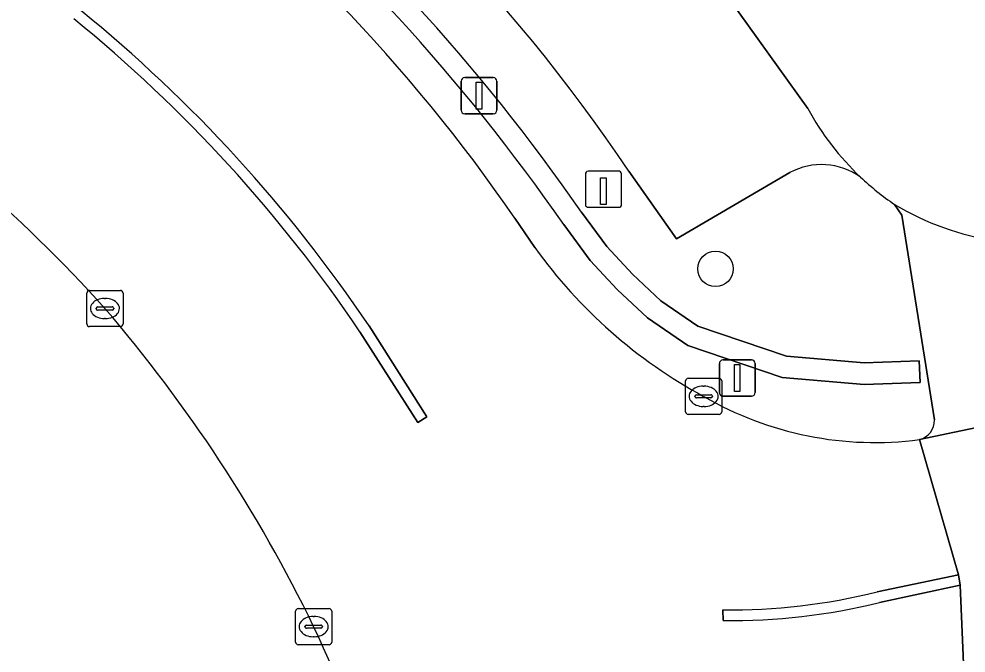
# Model space of a CAD drawing. Extents: x 162542 to 163147, y 380779 to 381521.
# Drawn here: x 162699.5 to 162725.68, y 380814.18 to 380831.72 of the extents above; entities that cross this region are included whole.
import ezdxf

# ---------------------------------------------------------------- set-up
doc = ezdxf.new("R2010")
doc.units = 0
for name, color, linetype in [('IMGEO_Berm_groen', 7, 'Continuous'), ('IMGEO_Boom', 7, 'Continuous'), ('IMGEO_Fietspad_gesloten', 7, 'Continuous'), ('IMGEO_Groenvoorziening', 7, 'Continuous'), ('IMGEO_Haag', 7, 'Continuous'), ('IMGEO_Kolk', 7, 'Continuous'), ('IMGEO_Laadpaal', 7, 'Continuous'), ('IMGEO_Lichtmast', 7, 'Continuous'), ('IMGEO_Parkeervlak_open', 7, 'Continuous'), ('IMGEO_Rijbaan_lokaal_gesloten', 7, 'Continuous'), ('IMGEO_Rijbaan_lokaal_open', 7, 'Continuous'), ('IMGEO_Rijbaan_regionaal_gesloten', 7, 'Continuous'), ('IMGEO_Verkeersbordpaal', 7, 'Continuous'), ('IMGEO_Verkeerseiland_gesloten', 7, 'Continuous'), ('IMGEO_Verkeerseiland_groen', 7, 'Continuous')]:
    doc.layers.add(name, color=color, linetype=linetype)

msp = doc.modelspace()

# ---------------------------------------------------------------- linework, layer by layer
at = {"layer": 'IMGEO_Berm_groen'}
for points in [[(162720.811, 380827.466), (162717.678, 380825.639), (162716.364, 380827.508)], [(162724.81, 380820.627), (162723.913, 380826.289), (162723.707, 380826.588)], [(162715.055, 380826.371), (162715.757, 380825.425), (162716.465, 380824.657), (162717.251, 380823.918), (162718.274, 380823.225), (162720.723, 380822.393), (162722.867, 380822.207), (162724.392, 380822.266), (162724.415, 380821.667), (162722.866, 380821.607), (162720.6, 380821.803), (162717.997, 380822.687), (162716.874, 380823.448), (162716.039, 380824.235), (162715.294, 380825.041), (162714.561, 380826.029)], [(162713.208, 380826.211), (162713.767, 380825.393)]]:
    msp.add_lwpolyline(points, dxfattribs=at)
for centre, radius, start, end in [((162670.956, 380795.852), 53.629, 34.6855, 66.2748), ((162670.975, 380795.876), 53, 34.6757, 66.2844), ((162676.134, 380800.405), 48.508, 33.9683, 55.0262), ((162675.208, 380800.119), 46.095, 34.4748, 53.6402), ((162721.691, 380825.845), 1.844, 54.2459, 118.5067), ((162727.916, 380832.785), 7.491, 226.5991, 235.8136), ((162725.022, 380833.458), 13.847, 215.6242, 241.574), ((162723.168, 380829.43), 9.426, 239.8319, 277.5039), ((162724.259, 380820.618), 0.551, 284.7381, 0.9156)]:
    msp.add_arc(centre, radius, start, end, dxfattribs=at)
at = {"layer": 'IMGEO_Boom'}
msp.add_circle((162718.758, 380824.805), 0.489, dxfattribs=at)
at = {"layer": 'IMGEO_Fietspad_gesloten'}
for points in [[(162723.707, 380826.588), (162723.913, 380826.289), (162724.81, 380820.627)], [(162724.399, 380820.085), (162727.697, 380820.777)]]:
    msp.add_lwpolyline(points, dxfattribs=at)
for centre, radius, start, end in [((162727.729, 380833.333), 7.853, 239.1964, 261.1322), ((162724.259, 380820.618), 0.551, 284.7381, 0.9156)]:
    msp.add_arc(centre, radius, start, end, dxfattribs=at)
at = {"layer": 'IMGEO_Groenvoorziening'}
msp.add_lwpolyline([(162714.561, 380826.029), (162715.294, 380825.041), (162716.039, 380824.235), (162716.874, 380823.448), (162717.997, 380822.687), (162720.6, 380821.803), (162722.866, 380821.607), (162724.415, 380821.667), (162724.392, 380822.266), (162722.867, 380822.207), (162720.723, 380822.393), (162718.274, 380823.225), (162717.251, 380823.918), (162716.465, 380824.657), (162715.757, 380825.425), (162715.055, 380826.371)], dxfattribs=at)
for centre, radius, start, end in [((162670.956, 380795.852), 53.629, 34.6855, 66.2748), ((162670.975, 380795.876), 53, 34.6757, 66.2844)]:
    msp.add_arc(centre, radius, start, end, dxfattribs=at)
at = {"layer": 'IMGEO_Haag'}
msp.add_lwpolyline([(162714.561, 380826.029), (162715.294, 380825.041), (162716.039, 380824.235), (162716.874, 380823.448), (162717.997, 380822.687), (162720.6, 380821.803), (162722.866, 380821.607), (162724.415, 380821.667), (162724.392, 380822.266), (162722.867, 380822.207), (162720.723, 380822.393), (162718.274, 380823.225), (162717.251, 380823.918), (162716.465, 380824.657), (162715.757, 380825.425), (162715.055, 380826.371)], dxfattribs=at)
for centre, radius, start, end in [((162670.956, 380795.852), 53.629, 34.6855, 66.2748), ((162670.975, 380795.876), 53, 34.6757, 66.2844)]:
    msp.add_arc(centre, radius, start, end, dxfattribs=at)
at = {"layer": 'IMGEO_Kolk'}
for p, q in [((162701.453, 380824.209), (162702.305, 380824.209)), ((162701.378, 380823.283), (162701.378, 380824.135)), ((162701.866, 380823.989), (162701.891, 380823.989)), ((162702.379, 380824.135), (162702.379, 380823.283)), ((162701.637, 380823.703), (162701.637, 380823.715)), ((162702.075, 380823.666), (162701.677, 380823.666)), ((162701.68, 380823.752), (162702.078, 380823.752)), ((162702.121, 380823.715), (162702.121, 380823.703)), ((162701.889, 380823.429), (162701.864, 380823.429)), ((162702.305, 380823.209), (162701.453, 380823.209)), ((162717.93, 380820.855), (162717.93, 380821.707)), ((162718.005, 380821.781), (162718.857, 380821.781)), ((162718.931, 380821.707), (162718.931, 380820.855)), ((162718.232, 380821.324), (162718.63, 380821.324)), ((162718.418, 380821.561), (162718.443, 380821.561)), ((162718.189, 380821.275), (162718.189, 380821.287)), ((162718.627, 380821.238), (162718.229, 380821.238)), ((162718.673, 380821.287), (162718.673, 380821.275)), ((162718.441, 380821.001), (162718.416, 380821.001)), ((162718.857, 380820.781), (162718.005, 380820.781)), ((162707.148, 380814.487), (162707.148, 380815.339)), ((162707.223, 380815.413), (162708.075, 380815.413)), ((162708.149, 380815.339), (162708.149, 380814.487)), ((162707.636, 380815.193), (162707.661, 380815.193)), ((162707.407, 380814.907), (162707.407, 380814.919)), ((162707.845, 380814.87), (162707.447, 380814.87)), ((162707.45, 380814.956), (162707.848, 380814.956)), ((162707.891, 380814.919), (162707.891, 380814.907)), ((162707.659, 380814.633), (162707.634, 380814.633)), ((162708.075, 380814.413), (162707.223, 380814.413))]:
    msp.add_line(p, q, dxfattribs=at)
for points in [[(162701.453, 380824.209), (162702.305, 380824.209)], [(162701.378, 380823.283), (162701.378, 380824.135)], [(162702.379, 380824.135), (162702.379, 380823.283)], [(162702.305, 380823.209), (162701.453, 380823.209)], [(162717.93, 380820.855), (162717.93, 380821.707)], [(162718.005, 380821.781), (162718.857, 380821.781)], [(162718.931, 380821.707), (162718.931, 380820.855)], [(162718.857, 380820.781), (162718.005, 380820.781)], [(162707.148, 380814.487), (162707.148, 380815.339)], [(162707.223, 380815.413), (162708.075, 380815.413)], [(162708.149, 380815.339), (162708.149, 380814.487)], [(162708.075, 380814.413), (162707.223, 380814.413)]]:
    msp.add_lwpolyline(points, dxfattribs=at)
for centre, radius, start, end in [((162701.455, 380824.133), 0.0765, 91.552, 178.448), ((162701.455, 380824.133), 0.0765, 91.552, 178.448), ((162702.303, 380824.133), 0.0765, 1.552, 88.448), ((162702.303, 380824.133), 0.0765, 1.552, 88.448), ((162701.677, 380823.712), 0.0403, 85.8775, 175.7526), ((162701.674, 380823.702), 0.0366, 178.938, 274.7102), ((162702.078, 380823.709), 0.043, 264.8664, 352.4533), ((162702.082, 380823.714), 0.0386, 1.7309, 96.639), ((162701.455, 380823.285), 0.0765, 181.552, 268.448), ((162701.455, 380823.285), 0.0765, 181.552, 268.448), ((162702.303, 380823.285), 0.0765, 271.552, 358.448), ((162702.303, 380823.285), 0.0765, 271.552, 358.448), ((162718.007, 380821.705), 0.0765, 91.552, 178.448), ((162718.007, 380821.705), 0.0765, 91.552, 178.448), ((162718.855, 380821.705), 0.0765, 1.552, 88.448), ((162718.855, 380821.705), 0.0765, 1.552, 88.448), ((162718.229, 380821.284), 0.0403, 85.8775, 175.7526), ((162718.634, 380821.286), 0.0386, 1.7309, 96.639), ((162718.226, 380821.274), 0.0366, 178.938, 274.7102), ((162718.63, 380821.281), 0.043, 264.8664, 352.4533), ((162718.007, 380820.857), 0.0765, 181.552, 268.448), ((162718.007, 380820.857), 0.0765, 181.552, 268.448), ((162718.855, 380820.857), 0.0765, 271.552, 358.448), ((162718.855, 380820.857), 0.0765, 271.552, 358.448), ((162707.225, 380815.337), 0.0765, 91.552, 178.448), ((162707.225, 380815.337), 0.0765, 91.552, 178.448), ((162708.073, 380815.337), 0.0765, 1.552, 88.448), ((162708.073, 380815.337), 0.0765, 1.552, 88.448), ((162707.447, 380814.916), 0.0403, 85.8775, 175.7526), ((162707.444, 380814.906), 0.0366, 178.938, 274.7102), ((162707.848, 380814.913), 0.043, 264.8664, 352.4533), ((162707.852, 380814.918), 0.0386, 1.7309, 96.639), ((162707.225, 380814.489), 0.0765, 181.552, 268.448), ((162707.225, 380814.489), 0.0765, 181.552, 268.448), ((162708.073, 380814.489), 0.0765, 271.552, 358.448), ((162708.073, 380814.489), 0.0765, 271.552, 358.448)]:
    msp.add_arc(centre, radius, start, end, dxfattribs=at)
for centre, major_axis, ratio, start_param, end_param in [((162701.865, 380823.709), (-0.387, 0.002), 0.722429, 4.712389, 7.853982), ((162701.89, 380823.709), (-0.39, 0.002), 0.717154, 1.570796, 4.712389), ((162718.417, 380821.281), (-0.387, 0.002), 0.722429, 4.712389, 7.853982), ((162718.442, 380821.281), (-0.39, 0.002), 0.717154, 1.570796, 4.712389), ((162707.635, 380814.913), (-0.387, 0.002), 0.722429, 4.712389, 7.853982), ((162707.66, 380814.913), (-0.39, 0.002), 0.717154, 1.570796, 4.712389)]:
    msp.add_ellipse(centre, major_axis=major_axis, ratio=ratio, start_param=start_param, end_param=end_param, dxfattribs=at)
at = {"layer": 'IMGEO_Laadpaal'}
for p, q in [((162715.161, 380827.423), (162715.161, 380826.582)), ((162715.161, 380827.423), (162715.161, 380826.582)), ((162716.077, 380827.507), (162715.236, 380827.507)), ((162716.077, 380827.507), (162715.236, 380827.507)), ((162716.161, 380826.591), (162716.161, 380827.432)), ((162716.161, 380826.591), (162716.161, 380827.432)), ((162715.245, 380826.507), (162716.086, 380826.507)), ((162715.245, 380826.507), (162716.086, 380826.507))]:
    msp.add_line(p, q, dxfattribs=at)
msp.add_lwpolyline([(162715.576, 380827.32), (162715.736, 380827.32), (162715.736, 380826.587), (162715.576, 380826.587), (162715.576, 380827.32)], dxfattribs=at)
for centre, start, end in [((162715.239, 380827.429), 92.4484, 184.2845), ((162715.239, 380827.429), 92.4484, 184.2845), ((162716.083, 380827.429), 2.4484, 94.2845), ((162716.083, 380827.429), 2.4484, 94.2845), ((162715.239, 380826.585), 182.4484, 274.2845), ((162715.239, 380826.585), 182.4484, 274.2845), ((162716.083, 380826.585), 272.4484, 4.2845), ((162716.083, 380826.585), 272.4484, 4.2845)]:
    msp.add_arc(centre, 0.0779, start, end, dxfattribs=at)
at = {"layer": 'IMGEO_Lichtmast'}
for p, q in [((162711.725, 380829.193), (162711.725, 380829.993)), ((162711.725, 380829.993), (162711.725, 380829.193)), ((162711.825, 380830.093), (162712.615, 380830.093)), ((162712.615, 380830.093), (162711.825, 380830.093)), ((162712.715, 380829.993), (162712.715, 380829.193)), ((162712.715, 380829.193), (162712.715, 380829.993)), ((162712.615, 380829.093), (162711.825, 380829.093)), ((162711.825, 380829.093), (162712.615, 380829.093))]:
    msp.add_line(p, q, dxfattribs=at)
msp.add_lwpolyline([(162712.145, 380829.968), (162712.295, 380829.968), (162712.295, 380829.218), (162712.145, 380829.218), (162712.145, 380829.968)], dxfattribs=at)
for centre, start, end in [((162711.825, 380829.993), 90, 180), ((162711.825, 380829.993), 90, 180), ((162712.615, 380829.993), 0, 90), ((162712.615, 380829.993), 360, 90), ((162711.825, 380829.193), 180, 270), ((162711.825, 380829.193), 180, 270), ((162712.615, 380829.193), 270, 0), ((162712.615, 380829.193), 270, 0)]:
    msp.add_arc(centre, 0.1, start, end, dxfattribs=at)
at = {"layer": 'IMGEO_Parkeervlak_open'}
for points in [[(162721.307, 380829.243), (162718.854, 380832.677)], [(162716.364, 380827.508), (162717.678, 380825.639), (162720.811, 380827.466)]]:
    msp.add_lwpolyline(points, dxfattribs=at)
for centre, radius, start, end in [((162676.134, 380800.405), 48.508, 33.9683, 55.0262), ((162727.967, 380832.852), 7.575, 208.455, 226.6705), ((162721.691, 380825.845), 1.844, 54.2459, 118.5067)]:
    msp.add_arc(centre, radius, start, end, dxfattribs=at)
at = {"layer": 'IMGEO_Rijbaan_lokaal_gesloten'}
msp.add_lwpolyline([(162725.473, 380816.345), (162725.521, 380816.055), (162725.685, 380812.156), (162728.946, 380812.833), (162729.059, 380812.857), (162732.134, 380813.498), (162731.573, 380817.435), (162730.984, 380821.475), (162727.821, 380820.803), (162727.697, 380820.777), (162724.399, 380820.085)], close=True, dxfattribs=at)
at = {"layer": 'IMGEO_Rijbaan_lokaal_open'}
msp.add_lwpolyline([(162718.854, 380832.677), (162721.307, 380829.243)], dxfattribs=at)
for centre, radius, start, end in [((162727.967, 380832.852), 7.575, 208.455, 226.6705), ((162727.916, 380832.785), 7.491, 226.5991, 235.8136), ((162727.729, 380833.333), 7.853, 239.1964, 261.1322)]:
    msp.add_arc(centre, radius, start, end, dxfattribs=at)
at = {"layer": 'IMGEO_Rijbaan_regionaal_gesloten'}
for points in [[(162713.767, 380825.393), (162713.208, 380826.211)], [(162709.18, 380823.232), (162710.781, 380820.716), (162710.528, 380820.555), (162708.929, 380823.068)], [(162723.225, 380815.871), (162725.473, 380816.345), (162724.399, 380820.085)], [(162721.269, 380811.215), (162725.685, 380812.156), (162725.521, 380816.055), (162723.295, 380815.583)], [(162718.971, 380815.082), (162718.964, 380815.376)]]:
    msp.add_lwpolyline(points, dxfattribs=at)
for centre, radius, start, end in [((162675.208, 380800.119), 46.095, 34.4748, 53.6402), ((162675.903, 380800.809), 40.126, 33.9728, 50.9015), ((162675.87, 380800.78), 39.87, 33.987, 50.8873), ((162674.393, 380799.192), 36.832, 41.7331, 58.1248), ((162725.022, 380833.458), 13.847, 215.6242, 241.574), ((162670.975, 380797.146), 40.751, 25.8481, 40.68), ((162723.168, 380829.43), 9.426, 239.8319, 277.5039), ((162719.113, 380832.684), 17.309, 269.5082, 283.7445), ((162719.213, 380831.9), 16.82, 269.1744, 284.0438), ((162672.393, 380798.283), 38.981, 9.7796, 25.2534)]:
    msp.add_arc(centre, radius, start, end, dxfattribs=at)
at = {"layer": 'IMGEO_Verkeersbordpaal'}
for p, q in [((162718.865, 380821.387), (162718.865, 380822.187)), ((162718.865, 380822.187), (162718.865, 380821.387)), ((162718.965, 380822.287), (162719.755, 380822.287)), ((162719.755, 380822.287), (162718.965, 380822.287)), ((162719.855, 380822.187), (162719.855, 380821.387)), ((162719.855, 380821.387), (162719.855, 380822.187)), ((162719.755, 380821.287), (162718.965, 380821.287)), ((162718.965, 380821.287), (162719.755, 380821.287))]:
    msp.add_line(p, q, dxfattribs=at)
msp.add_lwpolyline([(162719.285, 380822.162), (162719.435, 380822.162), (162719.435, 380821.412), (162719.285, 380821.412), (162719.285, 380822.162)], dxfattribs=at)
for centre, start, end in [((162718.965, 380822.187), 90, 180), ((162718.965, 380822.187), 90, 180), ((162719.755, 380822.187), 0, 90), ((162719.755, 380822.187), 360, 90), ((162718.965, 380821.387), 180, 270), ((162718.965, 380821.387), 180, 270), ((162719.755, 380821.387), 270, 0), ((162719.755, 380821.387), 270, 0)]:
    msp.add_arc(centre, 0.1, start, end, dxfattribs=at)
at = {"layer": 'IMGEO_Verkeerseiland_gesloten'}
for points in [[(162708.929, 380823.068), (162710.528, 380820.555), (162710.781, 380820.716), (162709.18, 380823.232)], [(162723.295, 380815.583), (162725.521, 380816.055), (162725.473, 380816.345), (162723.225, 380815.871)], [(162718.964, 380815.376), (162718.971, 380815.082)]]:
    msp.add_lwpolyline(points, dxfattribs=at)
for centre, radius, start, end in [((162675.903, 380800.809), 40.126, 33.9728, 50.9015), ((162675.87, 380800.78), 39.87, 33.987, 50.8873), ((162719.113, 380832.684), 17.309, 269.5082, 283.7445), ((162719.213, 380831.9), 16.82, 269.1744, 284.0438)]:
    msp.add_arc(centre, radius, start, end, dxfattribs=at)
at = {"layer": 'IMGEO_Verkeerseiland_groen'}
for centre, radius, start, end in [((162674.393, 380799.192), 36.832, 41.7331, 58.1248), ((162670.975, 380797.146), 40.751, 25.8481, 40.68), ((162672.393, 380798.283), 38.981, 9.7796, 25.2534)]:
    msp.add_arc(centre, radius, start, end, dxfattribs=at)

doc.saveas('drawing.dxf')
